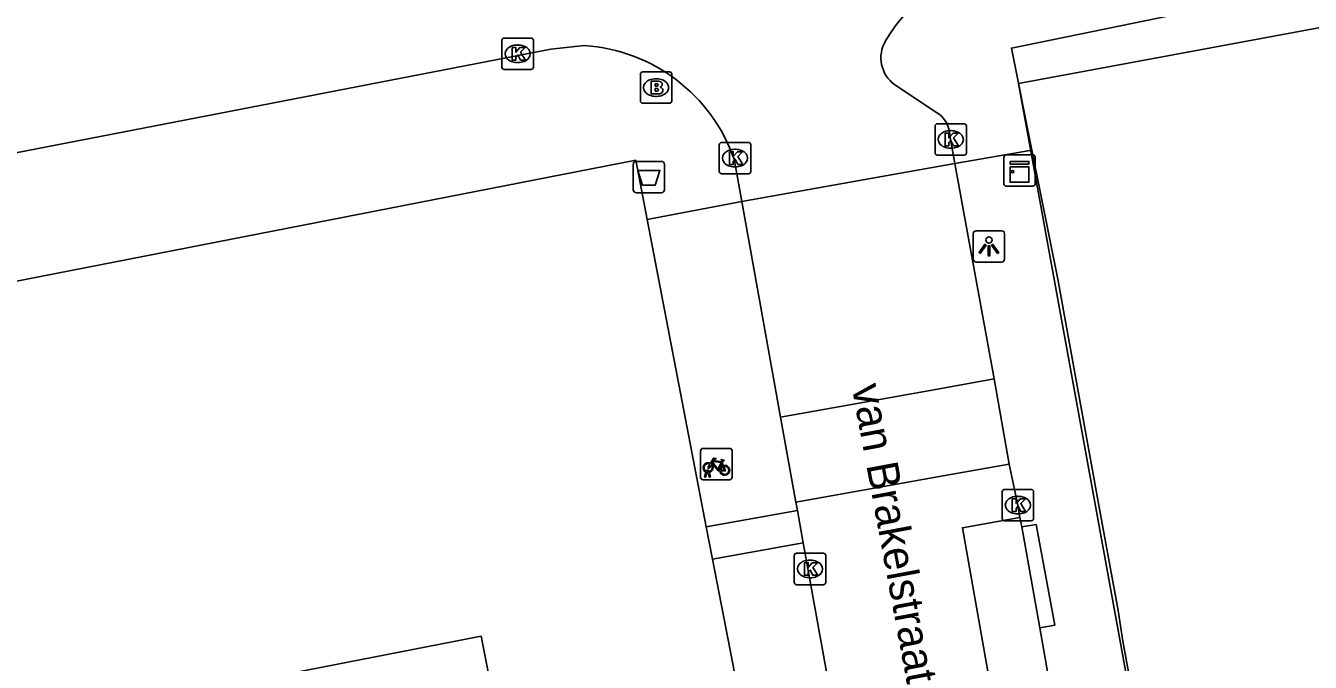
# Model space of a CAD drawing. Extents: x 160379 to 161131, y 383940 to 384849.
# Drawn here: x 160714.44 to 160755.31, y 384791.32 to 384811.59 of the extents above; entities that cross this region are included whole.
import ezdxf

# ---------------------------------------------------------------- set-up
doc = ezdxf.new("R2010")
doc.units = 0
for name, color, linetype in [('IMGEO_Afvalbak', 7, 'Continuous'), ('IMGEO_Brandkraan', 7, 'Continuous'), ('IMGEO_Fietsenrek', 7, 'Continuous'), ('IMGEO_Kast', 7, 'Continuous'), ('IMGEO_Kolk', 7, 'Continuous'), ('IMGEO_Lichtpunt', 7, 'Continuous'), ('IMGEO_Muur', 7, 'Continuous'), ('IMGEO_Openbare_ruimte_label', 7, 'Continuous'), ('IMGEO_Pand', 7, 'Continuous'), ('IMGEO_Pand_vergunning_verleend', 7, 'Continuous'), ('IMGEO_Rijbaan_lokaal_gesloten', 7, 'Continuous'), ('IMGEO_Rijbaan_lokaal_open', 7, 'Continuous'), ('IMGEO_Voetpad_open', 7, 'Continuous')]:
    doc.layers.add(name, color=color, linetype=linetype)

msp = doc.modelspace()

# ---------------------------------------------------------------- linework, layer by layer
at = {"layer": 'IMGEO_Afvalbak'}
for p, q in [((160733.872, 384807.27), (160734.662, 384807.27)), ((160734.662, 384807.27), (160733.872, 384807.27)), ((160733.772, 384806.37), (160733.772, 384807.17)), ((160733.772, 384807.17), (160733.772, 384806.37)), ((160734.762, 384807.17), (160734.762, 384806.37)), ((160734.762, 384806.37), (160734.762, 384807.17)), ((160734.662, 384806.27), (160733.872, 384806.27)), ((160733.872, 384806.27), (160734.662, 384806.27))]:
    msp.add_line(p, q, dxfattribs=at)
msp.add_lwpolyline([(160733.915, 384806.984), (160734.619, 384806.984), (160734.47, 384806.514), (160734.064, 384806.514), (160733.915, 384806.984)], dxfattribs=at)
for centre, start, end in [((160733.872, 384807.17), 90, 180), ((160733.872, 384807.17), 90, 180), ((160734.662, 384807.17), 0, 90), ((160734.662, 384807.17), 360, 90), ((160733.872, 384806.37), 180, 270), ((160733.872, 384806.37), 180, 270), ((160734.662, 384806.37), 270, 0), ((160734.662, 384806.37), 270, 0)]:
    msp.add_arc(centre, 0.1, start, end, dxfattribs=at)
at = {"layer": 'IMGEO_Brandkraan'}
for p, q in [((160734.072, 384810.121), (160734.924, 384810.121)), ((160733.997, 384809.195), (160733.997, 384810.047)), ((160734.485, 384809.901), (160734.51, 384809.901)), ((160734.998, 384810.047), (160734.998, 384809.195)), ((160734.508, 384809.341), (160734.483, 384809.341)), ((160734.924, 384809.121), (160734.072, 384809.121))]:
    msp.add_line(p, q, dxfattribs=at)
for points in [[(160734.072, 384810.121), (160734.924, 384810.121)], [(160733.997, 384809.195), (160733.997, 384810.047)], [(160734.345, 384809.821), (160734.345, 384809.421), (160734.558, 384809.421)], [(160734.576, 384809.821), (160734.345, 384809.821)], [(160734.524, 384809.74), (160734.47, 384809.74), (160734.47, 384809.664)], [(160734.998, 384810.047), (160734.998, 384809.195)], [(160734.47, 384809.664), (160734.523, 384809.664)], [(160734.532, 384809.588), (160734.47, 384809.588), (160734.47, 384809.507)], [(160734.47, 384809.507), (160734.532, 384809.507)], [(160734.924, 384809.121), (160734.072, 384809.121)]]:
    msp.add_lwpolyline(points, dxfattribs=at)
for centre, radius, start, end in [((160734.074, 384810.045), 0.0765, 91.552, 178.448), ((160734.074, 384810.045), 0.0765, 91.552, 178.448), ((160734.922, 384810.045), 0.0765, 1.552, 88.448), ((160734.922, 384810.045), 0.0765, 1.552, 88.448), ((160734.525, 384809.702), 0.0379, 267.8285, 90.9355), ((160734.58, 384809.676), 0.145, 59.4692, 91.5367), ((160734.605, 384809.723), 0.0922, 285.5137, 58.1501), ((160734.533, 384809.547), 0.0404, 269.8759, 90.5077), ((160734.564, 384809.672), 0.251, 268.6676, 293.5347), ((160734.61, 384809.531), 0.105, 301.3115, 78.989), ((160734.074, 384809.197), 0.0765, 181.552, 268.448), ((160734.074, 384809.197), 0.0765, 181.552, 268.448), ((160734.922, 384809.197), 0.0765, 271.552, 358.448), ((160734.922, 384809.197), 0.0765, 271.552, 358.448)]:
    msp.add_arc(centre, radius, start, end, dxfattribs=at)
for centre, major_axis, ratio, start_param, end_param in [((160734.484, 384809.621), (-0.387, 0.002), 0.722429, 4.712389, 7.853982), ((160734.509, 384809.621), (-0.39, 0.002), 0.717154, 1.570796, 4.712389)]:
    msp.add_ellipse(centre, major_axis=major_axis, ratio=ratio, start_param=start_param, end_param=end_param, dxfattribs=at)
at = {"layer": 'IMGEO_Fietsenrek'}
for p, q in [((160735.914, 384797.207), (160735.914, 384798.048)), ((160735.914, 384798.048), (160735.914, 384797.207)), ((160735.989, 384798.132), (160736.83, 384798.132)), ((160736.83, 384798.132), (160735.989, 384798.132)), ((160736.914, 384798.057), (160736.914, 384797.216)), ((160736.914, 384797.216), (160736.914, 384798.057)), ((160736.601, 384797.681), (160736.637, 384797.586)), ((160736.839, 384797.132), (160735.998, 384797.132)), ((160735.998, 384797.132), (160736.839, 384797.132)), ((160736.041, 384797.216), (160736.08, 384797.376)), ((160736.075, 384797.216), (160736.041, 384797.216)), ((160736.11, 384797.364), (160736.075, 384797.216)), ((160736.152, 384797.388), (160736.151, 384797.392)), ((160736.193, 384797.216), (160736.159, 384797.358)), ((160736.183, 384797.399), (160736.184, 384797.392)), ((160736.191, 384797.362), (160736.226, 384797.216)), ((160736.226, 384797.216), (160736.193, 384797.216))]:
    msp.add_line(p, q, dxfattribs=at)
for points in [[(160736.248, 384797.606), (160736.196, 384797.516), (160736.156, 384797.491), (160736.157, 384797.538), (160736.212, 384797.632)], [(160736.227, 384797.658), (160736.322, 384797.822), (160736.408, 384797.808), (160736.41, 384797.799), (160736.354, 384797.788), (160736.327, 384797.743), (160736.583, 384797.702)], [(160736.523, 384797.414), (160736.473, 384797.414), (160736.282, 384797.665), (160736.263, 384797.633)], [(160736.57, 384797.677), (160736.313, 384797.718), (160736.296, 384797.689), (160736.463, 384797.469), (160736.57, 384797.677)], [(160736.618, 384797.579), (160736.588, 384797.656), (160736.479, 384797.438), (160736.522, 384797.438)], [(160736.552, 384797.438), (160736.672, 384797.437), (160736.628, 384797.551)], [(160736.648, 384797.558), (160736.703, 384797.413), (160736.553, 384797.413)], [(160736.583, 384797.702), (160736.608, 384797.751), (160736.602, 384797.755), (160736.579, 384797.759), (160736.567, 384797.766), (160736.566, 384797.769), (160736.568, 384797.774), (160736.663, 384797.759), (160736.665, 384797.749), (160736.655, 384797.736), (160736.643, 384797.73), (160736.629, 384797.736), (160736.601, 384797.681)]]:
    msp.add_lwpolyline(points, dxfattribs=at)
for centre, radius, start, end in [((160735.992, 384798.054), 0.0779, 92.4484, 184.2845), ((160735.992, 384798.054), 0.0779, 92.4484, 184.2845), ((160736.836, 384798.054), 0.0779, 2.4484, 94.2845), ((160736.836, 384798.054), 0.0779, 2.4484, 94.2845), ((160736.154, 384797.517), 0.159, 62.6766, 242.1369), ((160736.154, 384797.517), 0.129, 63.3192, 238.903), ((160736.134, 384797.388), 0.0499, 12.8025, 158.6934), ((160736.154, 384797.517), 0.129, 283.6043, 43.4302), ((160736.154, 384797.517), 0.159, 283.5766, 46.6042), ((160736.681, 384797.433), 0.159, 113.3408, 178.3217), ((160736.681, 384797.433), 0.159, 187.0065, 105.7708), ((160736.681, 384797.433), 0.129, 113.923, 177.9556), ((160736.681, 384797.433), 0.129, 188.6715, 104.5883), ((160735.992, 384797.21), 0.0779, 182.4484, 274.2845), ((160735.992, 384797.21), 0.0779, 182.4484, 274.2845), ((160736.154, 384797.517), 0.159, 253.9967, 271.7867), ((160736.134, 384797.388), 0.0174, 12.8025, 163.4502), ((160736.154, 384797.517), 0.129, 253.415, 269.0204), ((160736.836, 384797.21), 0.0779, 272.4484, 4.2845), ((160736.836, 384797.21), 0.0779, 272.4484, 4.2845)]:
    msp.add_arc(centre, radius, start, end, dxfattribs=at)
at = {"layer": 'IMGEO_Kast'}
for p, q in [((160745.563, 384806.557), (160745.563, 384807.398)), ((160745.563, 384807.398), (160745.563, 384806.557)), ((160745.638, 384807.482), (160746.479, 384807.482)), ((160746.479, 384807.482), (160745.638, 384807.482)), ((160746.563, 384807.407), (160746.563, 384806.566)), ((160746.563, 384806.566), (160746.563, 384807.407)), ((160746.488, 384806.482), (160745.647, 384806.482)), ((160745.647, 384806.482), (160746.488, 384806.482))]:
    msp.add_line(p, q, dxfattribs=at)
for points in [[(160745.758, 384807.272), (160746.358, 384807.272), (160746.358, 384807.187), (160745.758, 384807.187), (160745.758, 384807.272)], [(160745.758, 384807.097), (160746.358, 384807.097), (160746.358, 384806.608), (160745.758, 384806.608), (160745.758, 384807.097)]]:
    msp.add_lwpolyline(points, dxfattribs=at)
msp.add_circle((160745.842, 384806.946), 0.0377, dxfattribs=at)
for centre, start, end in [((160745.641, 384807.404), 92.4484, 184.2845), ((160745.641, 384807.404), 92.4484, 184.2845), ((160746.485, 384807.404), 2.4484, 94.2845), ((160746.485, 384807.404), 2.4484, 94.2845), ((160745.641, 384806.56), 182.4484, 274.2845), ((160745.641, 384806.56), 182.4484, 274.2845), ((160746.485, 384806.56), 272.4484, 4.2845), ((160746.485, 384806.56), 272.4484, 4.2845)]:
    msp.add_arc(centre, 0.0779, start, end, dxfattribs=at)
at = {"layer": 'IMGEO_Kolk'}
for p, q in [((160729.594, 384810.271), (160729.594, 384811.123)), ((160729.669, 384811.197), (160730.521, 384811.197)), ((160730.082, 384810.977), (160730.107, 384810.977)), ((160730.595, 384811.123), (160730.595, 384810.271)), ((160730.521, 384810.197), (160729.669, 384810.197)), ((160730.105, 384810.417), (160730.08, 384810.417)), ((160743.447, 384808.47), (160744.299, 384808.47)), ((160743.372, 384807.544), (160743.372, 384808.396)), ((160743.86, 384808.25), (160743.885, 384808.25)), ((160744.373, 384808.396), (160744.373, 384807.544)), ((160736.509, 384806.949), (160736.509, 384807.801)), ((160736.584, 384807.875), (160737.436, 384807.875)), ((160736.997, 384807.655), (160737.022, 384807.655)), ((160737.51, 384807.801), (160737.51, 384806.949)), ((160743.883, 384807.69), (160743.858, 384807.69)), ((160744.299, 384807.47), (160743.447, 384807.47)), ((160737.436, 384806.875), (160736.584, 384806.875)), ((160737.02, 384807.095), (160736.995, 384807.095)), ((160745.509, 384795.899), (160745.509, 384796.751)), ((160745.584, 384796.825), (160746.436, 384796.825)), ((160745.997, 384796.605), (160746.022, 384796.605)), ((160746.51, 384796.751), (160746.51, 384795.899)), ((160746.436, 384795.825), (160745.584, 384795.825)), ((160746.02, 384796.045), (160745.995, 384796.045)), ((160738.894, 384793.866), (160738.894, 384794.718)), ((160738.969, 384794.792), (160739.821, 384794.792)), ((160739.382, 384794.572), (160739.407, 384794.572)), ((160739.895, 384794.718), (160739.895, 384793.866)), ((160739.821, 384793.792), (160738.969, 384793.792)), ((160739.405, 384794.012), (160739.38, 384794.012))]:
    msp.add_line(p, q, dxfattribs=at)
for points in [[(160729.594, 384810.271), (160729.594, 384811.123)], [(160729.669, 384811.197), (160730.521, 384811.197)], [(160730.595, 384811.123), (160730.595, 384810.271)], [(160729.915, 384810.897), (160730.038, 384810.897), (160730.038, 384810.746), (160730.168, 384810.897), (160730.332, 384810.897), (160730.186, 384810.746), (160730.339, 384810.497), (160730.187, 384810.497), (160730.102, 384810.661), (160730.038, 384810.594), (160730.038, 384810.497), (160729.915, 384810.497), (160729.915, 384810.897)], [(160730.521, 384810.197), (160729.669, 384810.197)], [(160743.447, 384808.47), (160744.299, 384808.47)], [(160743.372, 384807.544), (160743.372, 384808.396)], [(160743.693, 384808.17), (160743.816, 384808.17), (160743.816, 384808.019), (160743.946, 384808.17), (160744.11, 384808.17), (160743.964, 384808.019), (160744.117, 384807.77), (160743.965, 384807.77), (160743.88, 384807.934), (160743.816, 384807.867), (160743.816, 384807.77), (160743.693, 384807.77), (160743.693, 384808.17)], [(160744.373, 384808.396), (160744.373, 384807.544)], [(160736.509, 384806.949), (160736.509, 384807.801)], [(160736.584, 384807.875), (160737.436, 384807.875)], [(160737.51, 384807.801), (160737.51, 384806.949)], [(160736.83, 384807.575), (160736.953, 384807.575), (160736.953, 384807.424), (160737.083, 384807.575), (160737.247, 384807.575), (160737.101, 384807.424), (160737.254, 384807.175), (160737.102, 384807.175), (160737.017, 384807.339), (160736.953, 384807.272), (160736.953, 384807.175), (160736.83, 384807.175), (160736.83, 384807.575)], [(160744.299, 384807.47), (160743.447, 384807.47)], [(160737.436, 384806.875), (160736.584, 384806.875)], [(160745.509, 384795.899), (160745.509, 384796.751)], [(160745.584, 384796.825), (160746.436, 384796.825)], [(160746.51, 384796.751), (160746.51, 384795.899)], [(160745.83, 384796.525), (160745.953, 384796.525), (160745.953, 384796.374), (160746.083, 384796.525), (160746.247, 384796.525), (160746.101, 384796.374), (160746.254, 384796.125), (160746.102, 384796.125), (160746.017, 384796.289), (160745.953, 384796.222), (160745.953, 384796.125), (160745.83, 384796.125), (160745.83, 384796.525)], [(160746.436, 384795.825), (160745.584, 384795.825)], [(160738.894, 384793.866), (160738.894, 384794.718)], [(160738.969, 384794.792), (160739.821, 384794.792)], [(160739.895, 384794.718), (160739.895, 384793.866)], [(160739.215, 384794.492), (160739.338, 384794.492), (160739.338, 384794.341), (160739.468, 384794.492), (160739.632, 384794.492), (160739.486, 384794.341), (160739.639, 384794.092), (160739.487, 384794.092), (160739.402, 384794.256), (160739.338, 384794.189), (160739.338, 384794.092), (160739.215, 384794.092), (160739.215, 384794.492)], [(160739.821, 384793.792), (160738.969, 384793.792)]]:
    msp.add_lwpolyline(points, dxfattribs=at)
for centre, start, end in [((160729.671, 384811.121), 91.552, 178.448), ((160729.671, 384811.121), 91.552, 178.448), ((160730.519, 384811.121), 1.552, 88.448), ((160730.519, 384811.121), 1.552, 88.448), ((160729.671, 384810.273), 181.552, 268.448), ((160729.671, 384810.273), 181.552, 268.448), ((160730.519, 384810.273), 271.552, 358.448), ((160730.519, 384810.273), 271.552, 358.448), ((160743.449, 384808.394), 91.552, 178.448), ((160743.449, 384808.394), 91.552, 178.448), ((160744.297, 384808.394), 1.552, 88.448), ((160744.297, 384808.394), 1.552, 88.448), ((160736.586, 384807.799), 91.552, 178.448), ((160736.586, 384807.799), 91.552, 178.448), ((160737.434, 384807.799), 1.552, 88.448), ((160737.434, 384807.799), 1.552, 88.448), ((160743.449, 384807.546), 181.552, 268.448), ((160743.449, 384807.546), 181.552, 268.448), ((160744.297, 384807.546), 271.552, 358.448), ((160744.297, 384807.546), 271.552, 358.448), ((160736.586, 384806.951), 181.552, 268.448), ((160736.586, 384806.951), 181.552, 268.448), ((160737.434, 384806.951), 271.552, 358.448), ((160737.434, 384806.951), 271.552, 358.448), ((160745.586, 384796.749), 91.552, 178.448), ((160745.586, 384796.749), 91.552, 178.448), ((160746.434, 384796.749), 1.552, 88.448), ((160746.434, 384796.749), 1.552, 88.448), ((160745.586, 384795.901), 181.552, 268.448), ((160745.586, 384795.901), 181.552, 268.448), ((160746.434, 384795.901), 271.552, 358.448), ((160746.434, 384795.901), 271.552, 358.448), ((160738.971, 384794.716), 91.552, 178.448), ((160738.971, 384794.716), 91.552, 178.448), ((160739.819, 384794.716), 1.552, 88.448), ((160739.819, 384794.716), 1.552, 88.448), ((160738.971, 384793.868), 181.552, 268.448), ((160738.971, 384793.868), 181.552, 268.448), ((160739.819, 384793.868), 271.552, 358.448), ((160739.819, 384793.868), 271.552, 358.448)]:
    msp.add_arc(centre, 0.0765, start, end, dxfattribs=at)
for centre, major_axis, ratio, start_param, end_param in [((160730.081, 384810.697), (-0.387, 0.002), 0.722429, 4.712389, 7.853982), ((160730.106, 384810.697), (-0.39, 0.002), 0.717154, 1.570796, 4.712389), ((160743.859, 384807.97), (-0.387, 0.002), 0.722429, 4.712389, 7.853982), ((160743.884, 384807.97), (-0.39, 0.002), 0.717154, 1.570796, 4.712389), ((160736.996, 384807.375), (-0.387, 0.002), 0.722429, 4.712389, 7.853982), ((160737.021, 384807.375), (-0.39, 0.002), 0.717154, 1.570796, 4.712389), ((160745.996, 384796.325), (-0.387, 0.002), 0.722429, 4.712389, 7.853982), ((160746.021, 384796.325), (-0.39, 0.002), 0.717154, 1.570796, 4.712389), ((160739.381, 384794.292), (-0.387, 0.002), 0.722429, 4.712389, 7.853982), ((160739.406, 384794.292), (-0.39, 0.002), 0.717154, 1.570796, 4.712389)]:
    msp.add_ellipse(centre, major_axis=major_axis, ratio=ratio, start_param=start_param, end_param=end_param, dxfattribs=at)
at = {"layer": 'IMGEO_Lichtpunt'}
for p, q in [((160744.588, 384804.966), (160744.588, 384804.159)), ((160744.588, 384804.966), (160744.588, 384804.159)), ((160745.49, 384805.061), (160744.682, 384805.061)), ((160745.49, 384805.061), (160744.682, 384805.061)), ((160745.584, 384804.159), (160745.584, 384804.966)), ((160745.584, 384804.159), (160745.584, 384804.966)), ((160744.682, 384804.065), (160745.49, 384804.065)), ((160744.682, 384804.065), (160745.49, 384804.065))]:
    msp.add_line(p, q, dxfattribs=at)
for points in [[(160744.962, 384804.63), (160745.001, 384804.602), (160744.813, 384804.34), (160744.775, 384804.367), (160744.962, 384804.63)], [(160745.064, 384804.582), (160745.111, 384804.582), (160745.111, 384804.26), (160745.064, 384804.26), (160745.064, 384804.582)], [(160745.174, 384804.602), (160745.212, 384804.629), (160745.399, 384804.367), (160745.36, 384804.339), (160745.174, 384804.602)]]:
    msp.add_lwpolyline(points, dxfattribs=at)
msp.add_circle((160745.087, 384804.764), 0.0994, dxfattribs=at)
for centre, start, end in [((160744.682, 384804.966), 90, 180), ((160744.682, 384804.966), 90, 180), ((160745.49, 384804.966), 0, 90), ((160745.49, 384804.966), 0, 90), ((160744.682, 384804.159), 180, 270), ((160744.682, 384804.159), 180, 270), ((160745.49, 384804.159), 270, 0), ((160745.49, 384804.159), 270, 360)]:
    msp.add_arc(centre, 0.0946, start, end, dxfattribs=at)
at = {"layer": 'IMGEO_Muur'}
msp.add_lwpolyline([(160747.282, 384803.522), (160748.615, 384796.138)], dxfattribs=at)
at = {"layer": 'IMGEO_Pand'}
for points in [[(160734.212, 384805.42), (160733.849, 384807.308), (160708.498, 384802.355), (160708.412, 384802.765), (160706.995, 384802.488), (160707.079, 384802.056), (160704.115, 384801.479), (160703.994, 384801.892), (160702.589, 384801.624), (160702.668, 384801.211), (160680.864, 384796.949)], [(160734.212, 384805.42), (160736.096, 384795.636)], [(160680.864, 384796.949), (160683.571, 384783.298), (160728.933, 384792.151), (160729.789, 384787.742), (160737.348, 384789.133)], [(160736.294, 384794.606), (160736.096, 384795.636)], [(160736.294, 384794.606), (160737.348, 384789.133)]]:
    msp.add_lwpolyline(points, dxfattribs=at)
at = {"layer": 'IMGEO_Pand_vergunning_verleend'}
msp.add_lwpolyline([(160746.024, 384809.749), (160794.169, 384818.694), (160798.443, 384793.971), (160765.73, 384788.315), (160763.723, 384799.922), (160758.36, 384798.995), (160761.409, 384781.359), (160763.121, 384781.655), (160764.242, 384775.168), (160752.685, 384773.17), (160746.024, 384809.749)], dxfattribs=at)
at = {"layer": 'IMGEO_Rijbaan_lokaal_gesloten'}
for points in [[(160737.223, 384805.988), (160741.977, 384806.839), (160744.007, 384807.202)], [(160744.007, 384807.202), (160745.254, 384800.343)], [(160738.458, 384799.129), (160737.223, 384805.988)], [(160745.727, 384797.631), (160746.004, 384796.325), (160746.074, 384795.934)], [(160738.992, 384796.159), (160738.946, 384796.415)], [(160738.992, 384796.159), (160739.178, 384795.126)], [(160746.074, 384795.934), (160744.244, 384795.604), (160747.604, 384776.525)], [(160739.938, 384790.904), (160739.178, 384795.126)]]:
    msp.add_lwpolyline(points, dxfattribs=at)
at = {"layer": 'IMGEO_Rijbaan_lokaal_open'}
for points in [[(160669.558, 384798.838), (160712.036, 384807.136), (160731.148, 384810.84), (160732.219, 384810.957)], [(160742.092, 384809.713), (160743.421, 384808.828)], [(160743.83, 384808.209), (160743.867, 384807.97), (160744.007, 384807.202)], [(160736.981, 384807.336), (160737.223, 384805.988)], [(160745.254, 384800.343), (160743.338, 384800.001), (160738.458, 384799.129)], [(160745.254, 384800.343), (160745.727, 384797.631)], [(160738.946, 384796.415), (160738.458, 384799.129)], [(160745.727, 384797.631), (160743.923, 384797.308), (160738.946, 384796.415)]]:
    msp.add_lwpolyline(points, dxfattribs=at)
for centre, radius, start, end in [((160746.49, 384808.372), 5.43, 103.2448, 149.7357), ((160731.87, 384805.556), 5.412, 19.2022, 86.2994), ((160742.702, 384810.569), 1.051, 149.0944, 234.5339), ((160742.969, 384808.085), 0.87, 8.2105, 58.6984)]:
    msp.add_arc(centre, radius, start, end, dxfattribs=at)
at = {"layer": 'IMGEO_Voetpad_open'}
for points in [[(160746.454, 384807.632), (160745.8, 384810.877), (160752.223, 384812.191), (160758.73, 384813.523), (160758.766, 384813.349), (160771.714, 384815.811), (160778.482, 384816.934), (160783.018, 384817.545), (160789.334, 384818.35), (160794.404, 384818.834), (160809.384, 384819.592), (160813.53, 384819.747), (160828.762, 384819.673)], [(160744.007, 384807.202), (160746.454, 384807.632)], [(160764.749, 384761.543), (160764.5, 384761.3), (160761.76, 384763.623), (160761.137, 384763.869), (160757.667, 384766.824), (160756.751, 384767.587), (160755.369, 384769.194), (160756.156, 384772.737), (160756.406, 384772.795), (160756.178, 384773.801), (160752.779, 384773.195), (160751.637, 384779.452), (160750.521, 384785.57), (160749.349, 384791.99), (160749.194, 384792.966), (160748.615, 384796.138), (160747.282, 384803.522), (160746.454, 384807.632)], [(160737.223, 384805.988), (160734.212, 384805.42)], [(160736.096, 384795.636), (160738.992, 384796.159)], [(160746.074, 384795.934), (160746.129, 384795.631)], [(160746.129, 384795.631), (160746.586, 384795.713), (160747.182, 384792.501), (160746.71, 384792.417)], [(160746.71, 384792.417), (160746.129, 384795.631)], [(160739.178, 384795.126), (160736.294, 384794.606)], [(160746.71, 384792.417), (160749.548, 384776.181), (160749.608, 384775.908)]]:
    msp.add_lwpolyline(points, dxfattribs=at)

# ---------------------------------------------------------------- texts
at = {"layer": 'IMGEO_Openbare_ruimte_label'}
msp.add_text('van Brakelstraat', height=1, rotation=280.5457, dxfattribs=at).set_placement((160740.719, 384800.095))

doc.saveas('drawing.dxf')
